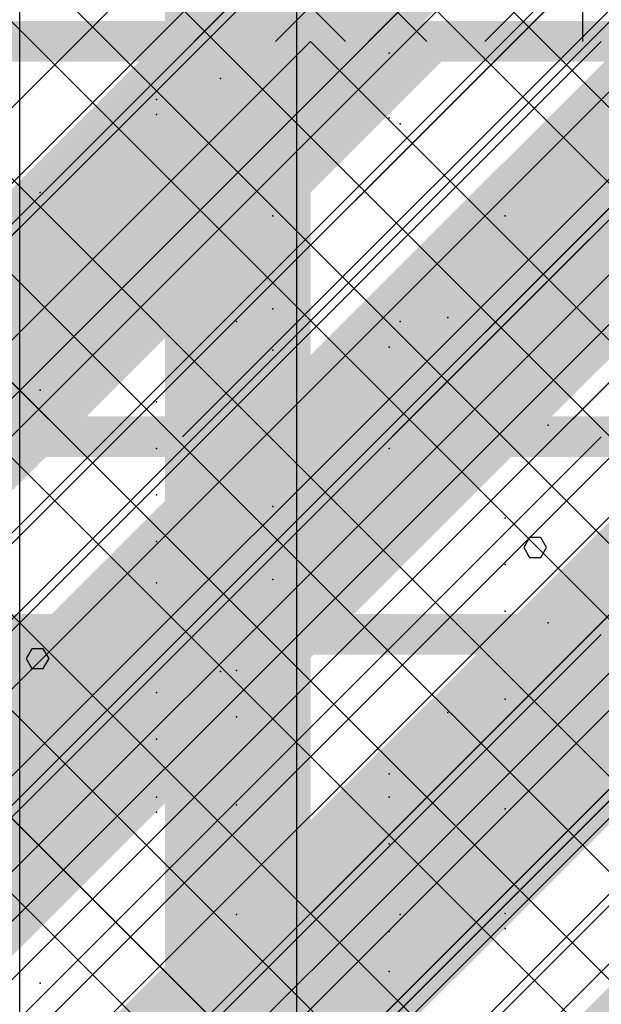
# Model space of a CAD drawing. Extents: x -2 to 113, y -136 to 16.
# Tile 267 of 541: x 51.25 to 52.72, y -33.07 to -30.58. Entities that reach past the tile are written whole.
import ezdxf

# ---------------------------------------------------------------- set-up
doc = ezdxf.new("R2010")
doc.units = 0
doc.header["$MEASUREMENT"] = 0
doc.linetypes.add('SOLID', pattern=[0])
doc.layers.get('0').update_dxf_attribs({"linetype": 'SOLID'})
for name, color, linetype in [('1', 7, 'SOLID'), ('10', 7, 'SOLID'), ('11', 7, 'SOLID'), ('12', 7, 'SOLID'), ('13', 7, 'SOLID'), ('14', 7, 'SOLID'), ('15', 7, 'SOLID'), ('16', 7, 'SOLID'), ('17', 7, 'SOLID'), ('18', 7, 'SOLID'), ('19', 7, 'SOLID'), ('2', 7, 'SOLID'), ('20', 7, 'SOLID'), ('21', 7, 'SOLID'), ('22', 7, 'SOLID'), ('23', 7, 'SOLID'), ('24', 7, 'SOLID'), ('25', 7, 'SOLID'), ('26', 7, 'SOLID'), ('27', 7, 'SOLID'), ('28', 7, 'SOLID'), ('29', 7, 'SOLID'), ('3', 7, 'SOLID'), ('30', 7, 'SOLID'), ('31', 7, 'SOLID'), ('32', 7, 'SOLID'), ('33', 7, 'SOLID'), ('34', 7, 'SOLID'), ('35', 7, 'SOLID'), ('36', 7, 'SOLID'), ('37', 7, 'SOLID'), ('38', 7, 'SOLID'), ('39', 7, 'SOLID'), ('4', 7, 'SOLID'), ('40', 7, 'SOLID'), ('41', 7, 'SOLID'), ('42', 7, 'SOLID'), ('43', 7, 'SOLID'), ('44', 7, 'SOLID'), ('45', 7, 'SOLID'), ('46', 7, 'SOLID'), ('47', 7, 'SOLID'), ('48', 7, 'SOLID'), ('49', 7, 'SOLID'), ('5', 7, 'SOLID'), ('50', 7, 'SOLID'), ('51', 7, 'SOLID'), ('52', 7, 'SOLID'), ('53', 7, 'SOLID'), ('54', 7, 'SOLID'), ('55', 7, 'SOLID'), ('56', 7, 'SOLID'), ('57', 7, 'SOLID'), ('58', 7, 'SOLID'), ('59', 7, 'SOLID'), ('6', 7, 'SOLID'), ('60', 7, 'SOLID'), ('61', 7, 'SOLID'), ('62', 7, 'SOLID'), ('63', 7, 'SOLID'), ('64', 7, 'SOLID'), ('65', 7, 'SOLID'), ('66', 7, 'SOLID'), ('67', 7, 'SOLID'), ('68', 7, 'SOLID'), ('7', 7, 'SOLID'), ('8', 7, 'SOLID'), ('9', 7, 'SOLID')]:
    doc.layers.add(name, color=color, linetype=linetype)

msp = doc.modelspace()

# ---------------------------------------------------------------- linework, layer by layer
at = {"color": 7, "linetype": 'SOLID'}
msp.add_lwpolyline([(51.2531, -40.6385), (51.2531, -25.6385)], dxfattribs=at)
at = {"color": 7}
for p in [(51.8928, -31.0797), (51.5987, -31.6679), (52.481, -31.962), (51.8011, -32.2294), (52.1869, -32.5503)]:
    msp.add_point(p, dxfattribs=at)
at = {"layer": '1', "color": 7, "linetype": 'SOLID'}
for points in [[(52.6773, -30.6385), (52.6773, -30.0608)], [(50.2237, -33.1385), (52.7237, -30.6385)], [(51.6942, -33.1385), (54.1942, -30.6385)]]:
    msp.add_lwpolyline(points, dxfattribs=at)
at = {"layer": '1', "color": 7, "linetype": 'SOLID', "const_width": 0.1029}
msp.add_lwpolyline([(49.7825, -30.6385), (54.1942, -30.6385)], dxfattribs=at)
at = {"layer": '1', "color": 7}
for p in [(51.5987, -30.7856), (52.481, -31.0797), (51.8011, -31.3471), (52.1869, -31.6679), (52.3354, -32.3364), (51.5987, -32.5503), (52.481, -32.8444)]:
    msp.add_point(p, dxfattribs=at)
at = {"layer": '10', "color": 7, "linetype": 'SOLID'}
msp.add_lwpolyline([(52.1354, -30.6385), (54.1942, -28.5797)], dxfattribs=at)
at = {"layer": '10', "color": 7, "linetype": 'SOLID', "const_width": 0.1029}
msp.add_lwpolyline([(49.7825, -30.6385), (54.1942, -30.6385)], dxfattribs=at)
at = {"layer": '10', "color": 7}
for points in [[(50.9589, -31.5797), (52.1354, -30.8738), (50.9589, -31.5797), (51.9001, -30.6385)], [(52.1354, -30.8738), (52.1354, -30.6385), (52.1354, -30.8738), (51.9001, -30.6385)], [(52.1354, -31.5797), (53.3119, -30.8738), (52.1354, -31.5797), (53.0766, -30.6385)], [(52.1354, -30.6385), (52.3707, -30.6385), (52.1354, -30.6385), (52.1354, -30.8738)], [(50.9589, -31.5797), (51.1942, -31.815), (50.9589, -31.5797), (52.1354, -30.8738)], [(52.1354, -31.5797), (52.3707, -31.815), (52.1354, -31.5797), (53.3119, -30.8738)], [(52.1354, -31.5797), (52.1354, -31.815), (52.1354, -31.5797), (51.9001, -31.815)], [(52.1354, -31.5797), (52.1354, -31.815), (52.1354, -31.5797), (52.3707, -31.815)], [(50.9589, -32.7562), (52.1354, -32.0503), (50.9589, -32.7562), (51.9001, -31.815)], [(52.1354, -32.0503), (52.1354, -31.815), (52.1354, -32.0503), (51.9001, -31.815)], [(52.1354, -32.7562), (53.3119, -32.0503), (52.1354, -32.7562), (53.0766, -31.815)], [(52.1354, -31.815), (52.3707, -31.815), (52.1354, -31.815), (52.1354, -32.0503)], [(50.9589, -32.7562), (51.1942, -32.9915), (50.9589, -32.7562), (52.1354, -32.0503)], [(52.1354, -32.7562), (52.3707, -32.9915), (52.1354, -32.7562), (53.3119, -32.0503)], [(52.1354, -32.7562), (52.1354, -32.9915), (52.1354, -32.7562), (51.9001, -32.9915)], [(52.1354, -32.7562), (52.1354, -32.9915), (52.1354, -32.7562), (52.3707, -32.9915)], [(52.1354, -32.9915), (51.9001, -32.9915), (52.1354, -33.1385), (51.7531, -33.1385)], [(52.3707, -32.9915), (52.1354, -32.9915), (52.2237, -33.1385), (52.1354, -33.1385)]]:
    msp.add_solid(points, dxfattribs=at)
at = {"layer": '11', "color": 7, "linetype": 'SOLID'}
for points in [[(51.9536, -45.6385), (51.9536, -25.6385)], [(52.5853, -31.9186), (52.5708, -31.8931), (52.5419, -31.8931), (52.5274, -31.9186), (52.5419, -31.9435), (52.5708, -31.9435), (52.5853, -31.9186)], [(51.3272, -32.1994), (51.3127, -32.1745), (51.2838, -32.1745), (51.2693, -32.1994), (51.2838, -32.2243), (51.3127, -32.2243), (51.3272, -32.1994)]]:
    msp.add_lwpolyline(points, dxfattribs=at)
at = {"layer": '12', "color": 7, "linetype": 'SOLID'}
for points in [[(50.7237, -31.6385), (52.7237, -29.6385)], [(52.1942, -31.6385), (54.1942, -29.6385)], [(49.7825, -34.5797), (52.7237, -31.6385)]]:
    msp.add_lwpolyline(points, dxfattribs=at)
at = {"layer": '12', "color": 7, "linetype": 'SOLID', "const_width": 0.1029}
msp.add_lwpolyline([(49.7825, -31.6385), (54.1942, -31.6385)], dxfattribs=at)
at = {"layer": '12', "color": 7}
for p in [(52.1869, -30.6679), (52.3354, -31.3364), (51.5987, -31.5503), (51.5987, -31.7856), (52.481, -32.0797), (51.8011, -32.3471), (52.1869, -32.6679)]:
    msp.add_point(p, dxfattribs=at)
at = {"layer": '13', "color": 7, "linetype": 'SOLID'}
for points in [[(51.9536, -45.6385), (51.9536, -25.6385)], [(52.5853, -31.9186), (52.5708, -31.8931), (52.5419, -31.8931), (52.5274, -31.9186), (52.5419, -31.9435), (52.5708, -31.9435), (52.5853, -31.9186)], [(51.3272, -32.1994), (51.3127, -32.1745), (51.2838, -32.1745), (51.2693, -32.1994), (51.2838, -32.2243), (51.3127, -32.2243), (51.3272, -32.1994)]]:
    msp.add_lwpolyline(points, dxfattribs=at)
at = {"layer": '14', "color": 7, "linetype": 'SOLID'}
msp.add_lwpolyline([(51.2531, -44.1385), (51.2531, -29.6385)], dxfattribs=at)
at = {"layer": '14', "color": 7}
for p in [(52.1869, -30.6679), (52.3354, -31.3364), (51.5987, -31.5503), (52.481, -31.8444), (51.761, -32.2321), (52.2151, -32.8471), (51.3045, -33.0209)]:
    msp.add_point(p, dxfattribs=at)
at = {"layer": '15', "color": 7, "linetype": 'SOLID'}
for points in [[(51.9536, -45.6385), (51.9536, -25.6385)], [(52.5853, -31.9186), (52.5708, -31.8931), (52.5419, -31.8931), (52.5274, -31.9186), (52.5419, -31.9435), (52.5708, -31.9435), (52.5853, -31.9186)], [(51.3272, -32.1994), (51.3127, -32.1745), (51.2838, -32.1745), (51.2693, -32.1994), (51.2838, -32.2243), (51.3127, -32.2243), (51.3272, -32.1994)]]:
    msp.add_lwpolyline(points, dxfattribs=at)
at = {"layer": '16', "color": 7, "linetype": 'SOLID'}
for points in [[(49.7825, -32.5797), (52.7237, -29.6385)], [(49.7825, -34.0503), (54.1942, -29.6385)], [(49.7825, -35.5209), (54.1942, -31.1091)]]:
    msp.add_lwpolyline(points, dxfattribs=at)
at = {"layer": '16', "color": 7}
for p in [(52.1869, -30.6679), (52.3354, -31.3364), (51.5987, -31.5503), (52.481, -31.8444), (51.761, -32.2321), (52.2151, -32.8471), (51.3045, -33.0209)]:
    msp.add_point(p, dxfattribs=at)
at = {"layer": '17', "color": 7, "linetype": 'SOLID'}
for points in [[(51.9536, -45.6385), (51.9536, -25.6385)], [(52.5853, -31.9186), (52.5708, -31.8931), (52.5419, -31.8931), (52.5274, -31.9186), (52.5419, -31.9435), (52.5708, -31.9435), (52.5853, -31.9186)], [(51.3272, -32.1994), (51.3127, -32.1745), (51.2838, -32.1745), (51.2693, -32.1994), (51.2838, -32.2243), (51.3127, -32.2243), (51.3272, -32.1994)]]:
    msp.add_lwpolyline(points, dxfattribs=at)
at = {"layer": '18', "color": 7, "linetype": 'SOLID'}
for points in [[(51.6942, -30.6385), (54.1942, -28.1385)], [(50.2237, -33.1385), (52.7237, -30.6385)], [(51.6942, -33.1385), (54.1942, -30.6385)]]:
    msp.add_lwpolyline(points, dxfattribs=at)
at = {"layer": '18', "color": 7, "linetype": 'SOLID', "const_width": 0.1029}
msp.add_lwpolyline([(49.7825, -30.6385), (54.1942, -30.6385)], dxfattribs=at)
at = {"layer": '18', "color": 7}
for p in [(51.5987, -30.7856), (52.481, -31.0797), (51.8011, -31.3471), (52.1869, -31.6679), (52.3354, -32.3364), (51.5987, -32.5503), (52.481, -32.8444)]:
    msp.add_point(p, dxfattribs=at)
at = {"layer": '19', "color": 7, "linetype": 'SOLID'}
for points in [[(51.9536, -45.6385), (51.9536, -25.6385)], [(52.5853, -31.9186), (52.5708, -31.8931), (52.5419, -31.8931), (52.5274, -31.9186), (52.5419, -31.9435), (52.5708, -31.9435), (52.5853, -31.9186)], [(51.3272, -32.1994), (51.3127, -32.1745), (51.2838, -32.1745), (51.2693, -32.1994), (51.2838, -32.2243), (51.3127, -32.2243), (51.3272, -32.1994)]]:
    msp.add_lwpolyline(points, dxfattribs=at)
at = {"layer": '2', "color": 7, "linetype": 'SOLID'}
for points in [[(51.2531, -31.6385), (51.2531, -27.6385)], [(51.2531, -33.6385), (51.2531, -31.6385)]]:
    msp.add_lwpolyline(points, dxfattribs=at)
at = {"layer": '2', "color": 7, "linetype": 'SOLID', "const_width": 0.1029}
msp.add_lwpolyline([(49.7825, -31.6385), (54.1942, -31.6385)], dxfattribs=at)
at = {"layer": '2', "color": 7}
for p in [(52.2151, -30.8471), (51.3045, -31.0209), (51.8928, -31.315), (52.5891, -31.6091), (51.5987, -31.7856), (52.481, -32.0797), (51.8011, -32.3471), (52.1869, -32.6679)]:
    msp.add_point(p, dxfattribs=at)
at = {"layer": '20', "color": 7, "linetype": 'SOLID'}
msp.add_lwpolyline([(51.2531, -39.6385), (51.2531, -27.6385)], dxfattribs=at)
at = {"layer": '20', "color": 7}
for p in [(52.2151, -30.8471), (51.3045, -31.0209), (51.8928, -31.315), (52.5891, -31.6091), (51.5987, -31.9032), (52.1869, -32.4915)]:
    msp.add_point(p, dxfattribs=at)
at = {"layer": '21', "color": 7, "linetype": 'SOLID'}
for points in [[(51.9536, -45.6385), (51.9536, -25.6385)], [(52.5853, -31.9186), (52.5708, -31.8931), (52.5419, -31.8931), (52.5274, -31.9186), (52.5419, -31.9435), (52.5708, -31.9435), (52.5853, -31.9186)], [(51.3272, -32.1994), (51.3127, -32.1745), (51.2838, -32.1745), (51.2693, -32.1994), (51.2838, -32.2243), (51.3127, -32.2243), (51.3272, -32.1994)]]:
    msp.add_lwpolyline(points, dxfattribs=at)
at = {"layer": '22', "color": 7, "linetype": 'SOLID'}
for points in [[(52.1354, -30.6385), (54.1942, -28.5797)], [(51.2531, -45.6385), (51.2531, -30.6385)]]:
    msp.add_lwpolyline(points, dxfattribs=at)
at = {"layer": '22', "color": 7, "linetype": 'SOLID', "const_width": 0.1029}
msp.add_lwpolyline([(49.7825, -30.6385), (54.1942, -30.6385)], dxfattribs=at)
at = {"layer": '22', "color": 7}
for p in [(51.5987, -30.7856), (52.481, -31.0797), (51.8011, -31.3471), (52.1869, -31.6679), (52.3354, -32.3364), (51.5987, -32.5503), (52.481, -32.8444)]:
    msp.add_point(p, dxfattribs=at)
at = {"layer": '23', "color": 7, "linetype": 'SOLID'}
for points in [[(51.9536, -45.6385), (51.9536, -25.6385)], [(52.5853, -31.9186), (52.5708, -31.8931), (52.5419, -31.8931), (52.5274, -31.9186), (52.5419, -31.9435), (52.5708, -31.9435), (52.5853, -31.9186)], [(51.3272, -32.1994), (51.3127, -32.1745), (51.2838, -32.1745), (51.2693, -32.1994), (51.2838, -32.2243), (51.3127, -32.2243), (51.3272, -32.1994)]]:
    msp.add_lwpolyline(points, dxfattribs=at)
at = {"layer": '24', "color": 7, "linetype": 'SOLID'}
msp.add_lwpolyline([(52.1354, -30.6385), (54.1942, -28.5797)], dxfattribs=at)
at = {"layer": '24', "color": 7, "linetype": 'SOLID', "const_width": 0.1029}
msp.add_lwpolyline([(49.7825, -30.6385), (54.1942, -30.6385)], dxfattribs=at)
at = {"layer": '24', "color": 7}
msp.add_solid([(51.6207, -60.6385), (51.9884, -60.6385), (51.6207, -30.6385), (51.9884, -30.6385)], dxfattribs=at)
at = {"layer": '25', "color": 7, "linetype": 'SOLID'}
for points in [[(51.9536, -45.6385), (51.9536, -25.6385)], [(52.5853, -31.9186), (52.5708, -31.8931), (52.5419, -31.8931), (52.5274, -31.9186), (52.5419, -31.9435), (52.5708, -31.9435), (52.5853, -31.9186)], [(51.3272, -32.1994), (51.3127, -32.1745), (51.2838, -32.1745), (51.2693, -32.1994), (51.2838, -32.2243), (51.3127, -32.2243), (51.3272, -32.1994)]]:
    msp.add_lwpolyline(points, dxfattribs=at)
at = {"layer": '26', "color": 7, "linetype": 'SOLID'}
for points in [[(51.2531, -31.6385), (51.2531, -25.6385)], [(51.2531, -33.1385), (51.2531, -31.6385)]]:
    msp.add_lwpolyline(points, dxfattribs=at)
at = {"layer": '26', "color": 7, "linetype": 'SOLID', "const_width": 0.1029}
msp.add_lwpolyline([(49.7825, -31.6385), (54.1942, -31.6385)], dxfattribs=at)
at = {"layer": '26', "color": 7}
for p in [(51.8928, -31.0797), (51.5987, -31.7856), (52.481, -32.0797), (51.8011, -32.3471), (52.1869, -32.6679)]:
    msp.add_point(p, dxfattribs=at)
at = {"layer": '27', "color": 7}
for points in [[(50.9589, -31.2856), (52.1354, -30.5797), (50.9589, -31.2856), (51.9001, -30.3444)], [(52.1354, -31.2856), (53.3119, -30.5797), (52.1354, -31.2856), (53.0766, -30.3444)], [(50.9589, -31.2856), (51.1942, -31.5209), (50.9589, -31.2856), (52.1354, -30.5797)], [(52.1354, -31.2856), (52.3707, -31.5209), (52.1354, -31.2856), (53.3119, -30.5797)], [(52.1354, -31.2856), (52.1354, -31.5209), (52.1354, -31.2856), (51.9001, -31.5209)], [(52.1354, -31.2856), (52.1354, -31.5209), (52.1354, -31.2856), (52.3707, -31.5209)], [(50.9589, -32.462), (52.1354, -31.7562), (50.9589, -32.462), (51.9001, -31.5209)], [(52.1354, -31.7562), (52.1354, -31.5209), (52.1354, -31.7562), (51.9001, -31.5209)], [(52.1354, -32.462), (53.3119, -31.7562), (52.1354, -32.462), (53.0766, -31.5209)], [(52.1354, -31.5209), (52.3707, -31.5209), (52.1354, -31.5209), (52.1354, -31.7562)], [(50.9589, -32.462), (51.1942, -32.6973), (50.9589, -32.462), (52.1354, -31.7562)], [(52.1354, -32.462), (52.3707, -32.6973), (52.1354, -32.462), (53.3119, -31.7562)], [(52.1354, -32.462), (52.1354, -32.6973), (52.1354, -32.462), (51.9001, -32.6973)], [(52.1354, -32.462), (52.1354, -32.6973), (52.1354, -32.462), (52.3707, -32.6973)], [(51.9001, -32.6973), (51.4589, -33.1385), (51.9001, -32.6973), (51.9295, -33.1385)], [(52.1354, -32.9326), (52.1354, -32.6973), (52.1354, -32.9326), (51.9001, -32.6973)], [(51.9001, -32.6973), (51.9295, -33.1385), (51.9001, -32.6973), (52.1354, -32.9326)], [(52.1354, -32.6973), (52.3707, -32.6973), (52.1354, -32.6973), (52.1354, -32.9326)], [(53.0766, -32.6973), (52.6354, -33.1385), (53.0766, -32.6973), (53.106, -33.1385)]]:
    msp.add_solid(points, dxfattribs=at)
at = {"layer": '28', "color": 7, "linetype": 'SOLID'}
msp.add_lwpolyline([(51.2531, -47.1385), (51.2531, -25.6385)], dxfattribs=at)
at = {"layer": '28', "color": 7}
for p in [(51.8928, -31.0797), (51.5987, -31.6679), (52.481, -31.962), (51.8011, -32.2294), (52.1869, -32.5503)]:
    msp.add_point(p, dxfattribs=at)
at = {"layer": '29', "color": 7, "linetype": 'SOLID'}
msp.add_lwpolyline([(51.2531, -33.1385), (51.2531, -25.6385)], dxfattribs=at)
at = {"layer": '29', "color": 7}
for p in [(51.8928, -31.0797), (51.5987, -31.6679), (52.481, -31.962), (51.8011, -32.2294), (52.1869, -32.5503)]:
    msp.add_point(p, dxfattribs=at)
at = {"layer": '3', "color": 7, "linetype": 'SOLID'}
for points in [[(51.9536, -45.6385), (51.9536, -25.6385)], [(52.5853, -31.9186), (52.5708, -31.8931), (52.5419, -31.8931), (52.5274, -31.9186), (52.5419, -31.9435), (52.5708, -31.9435), (52.5853, -31.9186)], [(51.3272, -32.1994), (51.3127, -32.1745), (51.2838, -32.1745), (51.2693, -32.1994), (51.2838, -32.2243), (51.3127, -32.2243), (51.3272, -32.1994)]]:
    msp.add_lwpolyline(points, dxfattribs=at)
at = {"layer": '30', "color": 7, "linetype": 'SOLID'}
for points in [[(51.2531, -30.6385), (51.2531, -28.1385)], [(51.6942, -30.6385), (54.1942, -28.1385)], [(52.4295, -30.6385), (54.1942, -28.8738)], [(50.2237, -33.1385), (52.7237, -30.6385)], [(51.6942, -33.1385), (54.1942, -30.6385)]]:
    msp.add_lwpolyline(points, dxfattribs=at)
at = {"layer": '30', "color": 7, "linetype": 'SOLID', "const_width": 0.1029}
msp.add_lwpolyline([(49.7825, -30.6385), (54.1942, -30.6385)], dxfattribs=at)
at = {"layer": '30', "color": 7}
for p in [(51.5987, -30.7856), (52.481, -31.0797), (51.8011, -31.3471), (52.1869, -31.6679), (52.3354, -32.3364), (51.5987, -32.5503), (52.481, -32.8444)]:
    msp.add_point(p, dxfattribs=at)
at = {"layer": '31', "color": 7, "linetype": 'SOLID'}
for points in [[(51.9536, -45.6385), (51.9536, -25.6385)], [(49.7825, -32.9915), (54.1942, -28.5797)], [(49.7825, -34.462), (54.1942, -30.0503)], [(49.7825, -35.9326), (54.1942, -31.5209)], [(52.5853, -31.9186), (52.5708, -31.8931), (52.5419, -31.8931), (52.5274, -31.9186), (52.5419, -31.9435), (52.5708, -31.9435), (52.5853, -31.9186)], [(51.3272, -32.1994), (51.3127, -32.1745), (51.2838, -32.1745), (51.2693, -32.1994), (51.2838, -32.2243), (51.3127, -32.2243), (51.3272, -32.1994)]]:
    msp.add_lwpolyline(points, dxfattribs=at)
at = {"layer": '31', "color": 7}
for p in [(51.8928, -31.0797), (51.5987, -31.6679), (52.481, -31.962), (51.8011, -32.2294), (52.1869, -32.5503)]:
    msp.add_point(p, dxfattribs=at)
at = {"layer": '32', "color": 7, "linetype": 'SOLID'}
for points in [[(49.7825, -32.9915), (54.1942, -28.5797)], [(49.7825, -34.462), (54.1942, -30.0503)], [(49.7825, -35.9326), (54.1942, -31.5209)]]:
    msp.add_lwpolyline(points, dxfattribs=at)
at = {"layer": '32', "color": 7}
for p in [(51.8928, -31.0797), (51.5987, -31.6679), (52.481, -31.962), (51.8011, -32.2294), (52.1869, -32.5503)]:
    msp.add_point(p, dxfattribs=at)
at = {"layer": '33', "color": 7, "linetype": 'SOLID'}
for points in [[(49.7825, -32.9915), (54.1942, -28.5797)], [(49.7825, -34.462), (54.1942, -30.0503)], [(49.7825, -35.9326), (54.1942, -31.5209)]]:
    msp.add_lwpolyline(points, dxfattribs=at)
at = {"layer": '33', "color": 7}
for p in [(51.8928, -31.0797), (51.5987, -31.6679), (52.481, -31.962), (51.8011, -32.2294), (52.1869, -32.5503)]:
    msp.add_point(p, dxfattribs=at)
at = {"layer": '34', "color": 7, "linetype": 'SOLID'}
for points in [[(49.7825, -32.9915), (54.1942, -28.5797)], [(49.7825, -34.462), (54.1942, -30.0503)], [(49.7825, -35.9326), (54.1942, -31.5209)]]:
    msp.add_lwpolyline(points, dxfattribs=at)
at = {"layer": '34', "color": 7}
for p in [(51.8928, -31.0797), (51.5987, -31.6679), (52.481, -31.962), (51.8011, -32.2294), (52.1869, -32.5503)]:
    msp.add_point(p, dxfattribs=at)
at = {"layer": '35', "color": 7, "linetype": 'SOLID'}
for points in [[(49.7825, -32.9915), (54.1942, -28.5797)], [(49.7825, -34.462), (54.1942, -30.0503)], [(49.7825, -35.9326), (54.1942, -31.5209)]]:
    msp.add_lwpolyline(points, dxfattribs=at)
at = {"layer": '35', "color": 7}
for p in [(51.8928, -31.0797), (51.5987, -31.6679), (52.481, -31.962), (51.8011, -32.2294), (52.1869, -32.5503)]:
    msp.add_point(p, dxfattribs=at)
at = {"layer": '36', "color": 7, "linetype": 'SOLID'}
for points in [[(49.7825, -32.9915), (54.1942, -28.5797)], [(49.7825, -34.462), (54.1942, -30.0503)], [(49.7825, -35.9326), (54.1942, -31.5209)]]:
    msp.add_lwpolyline(points, dxfattribs=at)
at = {"layer": '36', "color": 7}
for p in [(51.8928, -31.0797), (51.5987, -31.6679), (52.481, -31.962), (51.8011, -32.2294), (52.1869, -32.5503)]:
    msp.add_point(p, dxfattribs=at)
at = {"layer": '37', "color": 7, "linetype": 'SOLID'}
for points in [[(49.7825, -32.9915), (54.1942, -28.5797)], [(49.7825, -34.462), (54.1942, -30.0503)], [(49.7825, -35.9326), (54.1942, -31.5209)]]:
    msp.add_lwpolyline(points, dxfattribs=at)
at = {"layer": '37', "color": 7}
for p in [(51.8928, -31.0797), (51.5987, -31.6679), (52.481, -31.962), (51.8011, -32.2294), (52.1869, -32.5503)]:
    msp.add_point(p, dxfattribs=at)
at = {"layer": '38', "color": 7, "linetype": 'SOLID'}
for points in [[(51.1354, -31.6385), (54.1942, -28.5797)], [(52.606, -31.6385), (54.1942, -30.0503)]]:
    msp.add_lwpolyline(points, dxfattribs=at)
at = {"layer": '38', "color": 7, "linetype": 'SOLID', "const_width": 0.1029}
msp.add_lwpolyline([(49.7825, -31.6385), (54.1942, -31.6385)], dxfattribs=at)
at = {"layer": '38', "color": 7}
msp.add_point((51.8928, -31.0797), dxfattribs=at)
at = {"layer": '39', "color": 7, "linetype": 'SOLID'}
for points in [[(49.7825, -32.5503), (54.1942, -28.1385)], [(49.7825, -34.0209), (54.1942, -29.6091)], [(49.7825, -35.4915), (54.1942, -31.0797)]]:
    msp.add_lwpolyline(points, dxfattribs=at)
at = {"layer": '39', "color": 7}
for p in [(51.761, -30.7321), (52.2151, -31.3471), (51.3045, -31.5209), (51.8928, -31.815), (52.5891, -32.1091), (51.5987, -32.4032), (52.1869, -32.9915)]:
    msp.add_point(p, dxfattribs=at)
at = {"layer": '4', "color": 7, "linetype": 'SOLID'}
for points in [[(49.7825, -32.5797), (52.7237, -29.6385)], [(50.1942, -33.6385), (54.1942, -29.6385)], [(51.6648, -33.6385), (54.1942, -31.1091)]]:
    msp.add_lwpolyline(points, dxfattribs=at)
at = {"layer": '4', "color": 7}
for p in [(52.1869, -30.6679), (52.3354, -31.3364), (51.5987, -31.5503), (52.481, -31.8444), (51.761, -32.2321), (52.2151, -32.8471), (51.3045, -33.0209)]:
    msp.add_point(p, dxfattribs=at)
at = {"layer": '40', "color": 7, "linetype": 'SOLID'}
msp.add_lwpolyline([(51.2531, -45.6385), (51.2531, -25.6385)], dxfattribs=at)
at = {"layer": '40', "color": 7}
for p in [(51.8928, -31.0797), (51.5987, -31.6679), (52.481, -31.962), (51.8011, -32.2294), (52.1869, -32.5503)]:
    msp.add_point(p, dxfattribs=at)
at = {"layer": '41', "color": 7, "linetype": 'SOLID', "const_width": 0.1029}
msp.add_lwpolyline([(49.7825, -30.6385), (54.1942, -30.6385)], dxfattribs=at)
at = {"layer": '41', "color": 7, "linetype": 'SOLID'}
msp.add_lwpolyline([(51.2531, -45.6385), (51.2531, -30.6385)], dxfattribs=at)
at = {"layer": '41', "color": 7}
for p in [(51.5987, -30.7856), (52.481, -31.0797), (51.8011, -31.3471), (52.1869, -31.6679), (52.3354, -32.3364), (51.5987, -32.5503), (52.481, -32.8444)]:
    msp.add_point(p, dxfattribs=at)
for points in [[(52.1354, -30.4915), (51.9001, -30.4915), (52.1354, -30.6385), (51.7531, -30.6385)], [(52.3707, -30.4915), (52.1354, -30.4915), (52.2237, -30.6385), (52.1354, -30.6385)]]:
    msp.add_solid(points, dxfattribs=at)
at = {"layer": '42', "color": 7, "linetype": 'SOLID'}
msp.add_lwpolyline([(51.2531, -45.6385), (51.2531, -25.6385)], dxfattribs=at)
at = {"layer": '42', "color": 7}
for p in [(51.8928, -31.0797), (51.5987, -31.6679), (52.481, -31.962), (51.8011, -32.2294), (52.1869, -32.5503)]:
    msp.add_point(p, dxfattribs=at)
at = {"layer": '43', "color": 7, "linetype": 'SOLID'}
for points in [[(49.7825, -32.9915), (54.1942, -28.5797)], [(49.7825, -34.462), (54.1942, -30.0503)], [(49.7825, -35.9326), (54.1942, -31.5209)]]:
    msp.add_lwpolyline(points, dxfattribs=at)
at = {"layer": '43', "color": 7}
for p in [(51.8928, -31.0797), (51.5987, -31.6679), (52.481, -31.962), (51.8011, -32.2294), (52.1869, -32.5503)]:
    msp.add_point(p, dxfattribs=at)
at = {"layer": '44', "color": 7, "linetype": 'SOLID'}
for points in [[(51.9536, -45.6385), (51.9536, -25.6385)], [(52.5853, -31.9186), (52.5708, -31.8931), (52.5419, -31.8931), (52.5274, -31.9186), (52.5419, -31.9435), (52.5708, -31.9435), (52.5853, -31.9186)], [(51.3272, -32.1994), (51.3127, -32.1745), (51.2838, -32.1745), (51.2693, -32.1994), (51.2838, -32.2243), (51.3127, -32.2243), (51.3272, -32.1994)]]:
    msp.add_lwpolyline(points, dxfattribs=at)
at = {"layer": '45', "color": 7, "linetype": 'SOLID'}
for points in [[(51.2531, -30.6385), (51.2531, -25.6385)], [(49.7825, -35.0797), (52.7237, -32.1385)]]:
    msp.add_lwpolyline(points, dxfattribs=at)
at = {"layer": '45', "color": 7, "linetype": 'SOLID', "const_width": 0.1029}
for points in [[(49.7825, -30.6385), (54.1942, -30.6385)], [(49.7825, -32.1385), (54.1942, -32.1385)]]:
    msp.add_lwpolyline(points, dxfattribs=at)
at = {"layer": '45', "color": 7}
for p in [(51.5987, -30.7856), (52.481, -31.0797), (51.8011, -31.3471), (52.1869, -31.6679), (51.5987, -32.2856), (52.481, -32.5797), (51.8011, -32.8471)]:
    msp.add_point(p, dxfattribs=at)
at = {"layer": '46', "color": 7, "linetype": 'SOLID'}
for points in [[(49.7825, -33.3315), (54.1942, -28.9197)], [(49.7825, -34.802), (54.1942, -30.3903)]]:
    msp.add_lwpolyline(points, dxfattribs=at)
at = {"layer": '46', "color": 7}
for p in [(52.1869, -30.8315), (51.8928, -31.4197), (51.5987, -32.0079), (52.481, -32.302), (51.8011, -32.5694), (52.1869, -32.8903)]:
    msp.add_point(p, dxfattribs=at)
at = {"layer": '47', "color": 7, "linetype": 'SOLID'}
for points in [[(49.7825, -28.3444), (52.0766, -30.6385)], [(51.9001, -30.6385), (54.1942, -28.3444)], [(49.7825, -32.8444), (51.9884, -30.6385)], [(49.7828, -30.6385), (49.7832, -30.6389), (52.2827, -33.1385)], [(50.5913, -33.1385), (53.0913, -30.6385)], [(50.8856, -30.6385), (52.3281, -32.081), (53.3856, -33.1385)], [(51.6942, -33.1385), (54.1942, -30.6385)], [(51.9884, -30.6385), (54.1942, -32.8444)]]:
    msp.add_lwpolyline(points, dxfattribs=at)
at = {"layer": '47', "color": 7, "linetype": 'SOLID', "const_width": 0.1029}
msp.add_lwpolyline([(49.7825, -30.6385), (54.1942, -30.6385)], dxfattribs=at)
at = {"layer": '48', "color": 7, "linetype": 'SOLID'}
for points in [[(51.2531, -30.6385), (51.2531, -25.6385)], [(49.7825, -33.5797), (52.7237, -30.6385)], [(49.7825, -35.0503), (54.1942, -30.6385)]]:
    msp.add_lwpolyline(points, dxfattribs=at)
at = {"layer": '48', "color": 7, "linetype": 'SOLID', "const_width": 0.1029}
msp.add_lwpolyline([(49.7825, -30.6385), (54.1942, -30.6385)], dxfattribs=at)
at = {"layer": '48', "color": 7}
for p in [(51.5987, -30.7856), (52.481, -31.0797), (51.8011, -31.3471), (52.1869, -31.6679), (52.3354, -32.3364), (51.5987, -32.5503), (52.481, -32.8444)]:
    msp.add_point(p, dxfattribs=at)
at = {"layer": '49', "color": 7, "linetype": 'SOLID'}
for points in [[(49.7825, -32.5503), (54.1942, -28.1385)], [(50.6648, -33.1385), (54.1942, -29.6091)], [(52.1354, -33.1385), (54.1942, -31.0797)]]:
    msp.add_lwpolyline(points, dxfattribs=at)
at = {"layer": '49', "color": 7}
for p in [(51.761, -30.7321), (52.2151, -31.3471), (51.3045, -31.5209), (51.8928, -31.815), (52.5891, -32.1091), (51.5987, -32.4032), (52.1869, -32.9915)]:
    msp.add_point(p, dxfattribs=at)
at = {"layer": '5', "color": 7, "linetype": 'SOLID'}
for points in [[(51.9536, -45.6385), (51.9536, -25.6385)], [(52.5853, -31.9186), (52.5708, -31.8931), (52.5419, -31.8931), (52.5274, -31.9186), (52.5419, -31.9435), (52.5708, -31.9435), (52.5853, -31.9186)], [(51.3272, -32.1994), (51.3127, -32.1745), (51.2838, -32.1745), (51.2693, -32.1994), (51.2838, -32.2243), (51.3127, -32.2243), (51.3272, -32.1994)]]:
    msp.add_lwpolyline(points, dxfattribs=at)
at = {"layer": '50', "color": 7, "linetype": 'SOLID'}
for points in [[(51.6648, -31.6385), (54.1942, -29.1091)], [(49.7825, -34.5797), (52.7237, -31.6385)]]:
    msp.add_lwpolyline(points, dxfattribs=at)
at = {"layer": '50', "color": 7, "linetype": 'SOLID', "const_width": 0.1029}
msp.add_lwpolyline([(49.7825, -31.6385), (54.1942, -31.6385)], dxfattribs=at)
at = {"layer": '50', "color": 7}
for p in [(52.2151, -30.8471), (51.3045, -31.0209), (51.8928, -31.315), (52.5891, -31.6091), (51.5987, -31.7856), (52.481, -32.0797), (51.8011, -32.3471), (52.1869, -32.6679)]:
    msp.add_point(p, dxfattribs=at)
at = {"layer": '51', "color": 7, "linetype": 'SOLID'}
for points in [[(51.2531, -45.6385), (51.2531, -25.6385)], [(49.7825, -32.2562), (54.1942, -27.8444)], [(49.7825, -32.9915), (54.1942, -28.5797)], [(49.7825, -33.7267), (54.1942, -29.315)], [(49.7825, -34.462), (54.1942, -30.0503)], [(49.7825, -35.1973), (54.1942, -30.7856)], [(49.7825, -35.9326), (54.1942, -31.5209)]]:
    msp.add_lwpolyline(points, dxfattribs=at)
at = {"layer": '52', "color": 7}
for p in [(51.5987, -30.8232), (52.1869, -31.4115), (51.8928, -31.9997), (51.5987, -32.5879), (52.481, -32.882)]:
    msp.add_point(p, dxfattribs=at)
at = {"layer": '53', "color": 7, "linetype": 'SOLID'}
msp.add_lwpolyline([(51.2531, -45.6385), (51.2531, -25.6385)], dxfattribs=at)
at = {"layer": '53', "color": 7}
for p in [(51.8928, -31.0797), (51.5987, -31.6679), (52.481, -31.962), (51.8011, -32.2294), (52.1869, -32.5503)]:
    msp.add_point(p, dxfattribs=at)
at = {"layer": '54', "color": 7, "linetype": 'SOLID'}
for points in [[(49.7825, -27.8444), (54.1942, -32.2562)], [(49.7825, -32.2562), (54.1942, -27.8444)], [(49.7825, -28.9473), (53.9737, -33.1385)], [(50.0031, -33.1385), (54.1942, -28.9473)], [(49.7825, -30.0503), (52.8707, -33.1385)], [(51.106, -33.1385), (54.1942, -30.0503)], [(49.7825, -31.1532), (51.7678, -33.1385)], [(52.2089, -33.1385), (54.1942, -31.1532)]]:
    msp.add_lwpolyline(points, dxfattribs=at)
at = {"layer": '55', "color": 7, "linetype": 'SOLID'}
for points in [[(51.9536, -45.6385), (51.9536, -25.6385)], [(52.5853, -31.9186), (52.5708, -31.8931), (52.5419, -31.8931), (52.5274, -31.9186), (52.5419, -31.9435), (52.5708, -31.9435), (52.5853, -31.9186)], [(51.3272, -32.1994), (51.3127, -32.1745), (51.2838, -32.1745), (51.2693, -32.1994), (51.2838, -32.2243), (51.3127, -32.2243), (51.3272, -32.1994)]]:
    msp.add_lwpolyline(points, dxfattribs=at)
at = {"layer": '56', "color": 7, "linetype": 'SOLID'}
for points in [[(49.7828, -28.1385), (49.7832, -28.1389), (52.2827, -30.6385)], [(51.6942, -30.6385), (54.1942, -28.1385)], [(51.2531, -35.6385), (51.2531, -30.6385)]]:
    msp.add_lwpolyline(points, dxfattribs=at)
at = {"layer": '56', "color": 7, "linetype": 'SOLID', "const_width": 0.1029}
msp.add_lwpolyline([(49.7825, -30.6385), (54.1942, -30.6385)], dxfattribs=at)
at = {"layer": '56', "color": 7}
for p in [(51.5987, -30.7856), (52.481, -31.0797), (51.8011, -31.3471), (52.1869, -31.6679), (52.3354, -32.3364), (51.5987, -32.5503), (52.481, -32.8444)]:
    msp.add_point(p, dxfattribs=at)
at = {"layer": '57', "color": 7}
msp.add_solid([(51.6207, -33.1385), (51.9884, -33.1385), (51.6207, -25.6385), (51.9884, -25.6385)], dxfattribs=at)
at = {"layer": '58', "color": 7, "linetype": 'SOLID'}
for points in [[(51.9536, -45.6385), (51.9536, -25.6385)], [(52.5853, -31.9186), (52.5708, -31.8931), (52.5419, -31.8931), (52.5274, -31.9186), (52.5419, -31.9435), (52.5708, -31.9435), (52.5853, -31.9186)], [(51.3272, -32.1994), (51.3127, -32.1745), (51.2838, -32.1745), (51.2693, -32.1994), (51.2838, -32.2243), (51.3127, -32.2243), (51.3272, -32.1994)]]:
    msp.add_lwpolyline(points, dxfattribs=at)
at = {"layer": '59', "color": 7, "linetype": 'SOLID'}
for points in [[(51.2531, -30.6385), (51.2531, -25.6385)], [(50.2237, -33.1385), (52.7237, -30.6385)], [(51.6942, -33.1385), (54.1942, -30.6385)]]:
    msp.add_lwpolyline(points, dxfattribs=at)
at = {"layer": '59', "color": 7, "linetype": 'SOLID', "const_width": 0.1029}
msp.add_lwpolyline([(49.7825, -30.6385), (54.1942, -30.6385)], dxfattribs=at)
at = {"layer": '59', "color": 7}
for p in [(51.5987, -30.7856), (52.481, -31.0797), (51.8011, -31.3471), (52.1869, -31.6679), (52.3354, -32.3364), (51.5987, -32.5503), (52.481, -32.8444)]:
    msp.add_point(p, dxfattribs=at)
at = {"layer": '6', "color": 7, "linetype": 'SOLID'}
for points in [[(49.7825, -28.6744), (54.1942, -33.0862)], [(49.7825, -33.0862), (54.1942, -28.6744)], [(49.7825, -29.7773), (53.1437, -33.1385)], [(50.8331, -33.1385), (54.1942, -29.7773)], [(49.7825, -30.8803), (52.0407, -33.1385)], [(51.936, -33.1385), (54.1942, -30.8803)]]:
    msp.add_lwpolyline(points, dxfattribs=at)
at = {"layer": '60', "color": 7, "linetype": 'SOLID'}
for points in [[(51.9536, -45.6385), (51.9536, -25.6385)], [(52.5853, -31.9186), (52.5708, -31.8931), (52.5419, -31.8931), (52.5274, -31.9186), (52.5419, -31.9435), (52.5708, -31.9435), (52.5853, -31.9186)], [(51.3272, -32.1994), (51.3127, -32.1745), (51.2838, -32.1745), (51.2693, -32.1994), (51.2838, -32.2243), (51.3127, -32.2243), (51.3272, -32.1994)]]:
    msp.add_lwpolyline(points, dxfattribs=at)
at = {"layer": '61', "color": 7, "linetype": 'SOLID'}
for points in [[(51.6942, -30.6385), (54.1942, -28.1385)], [(50.2237, -33.1385), (52.7237, -30.6385)], [(51.6942, -33.1385), (54.1942, -30.6385)]]:
    msp.add_lwpolyline(points, dxfattribs=at)
at = {"layer": '61', "color": 7, "linetype": 'SOLID', "const_width": 0.1029}
msp.add_lwpolyline([(49.7825, -30.6385), (54.1942, -30.6385)], dxfattribs=at)
at = {"layer": '61', "color": 7}
for p in [(51.5987, -30.7856), (52.481, -31.0797), (51.8011, -31.3471), (52.1869, -31.6679), (52.3354, -32.3364), (51.5987, -32.5503), (52.481, -32.8444)]:
    msp.add_point(p, dxfattribs=at)
at = {"layer": '62', "color": 7, "linetype": 'SOLID'}
for points in [[(51.9536, -45.6385), (51.9536, -25.6385)], [(52.5853, -31.9186), (52.5708, -31.8931), (52.5419, -31.8931), (52.5274, -31.9186), (52.5419, -31.9435), (52.5708, -31.9435), (52.5853, -31.9186)], [(51.3272, -32.1994), (51.3127, -32.1745), (51.2838, -32.1745), (51.2693, -32.1994), (51.2838, -32.2243), (51.3127, -32.2243), (51.3272, -32.1994)]]:
    msp.add_lwpolyline(points, dxfattribs=at)
at = {"layer": '63', "color": 7, "linetype": 'SOLID'}
for points in [[(51.2531, -30.6385), (51.2531, -25.6385)], [(49.7825, -32.8444), (51.9884, -30.6385)], [(49.7825, -33.5797), (52.7237, -30.6385)], [(49.7825, -34.315), (53.4589, -30.6385)], [(49.7825, -35.0503), (54.1942, -30.6385)], [(51.2531, -40.6385), (51.2531, -30.6385)], [(49.7825, -35.7856), (54.1942, -31.3738)]]:
    msp.add_lwpolyline(points, dxfattribs=at)
at = {"layer": '63', "color": 7, "linetype": 'SOLID', "const_width": 0.1029}
msp.add_lwpolyline([(49.7825, -30.6385), (54.1942, -30.6385)], dxfattribs=at)
at = {"layer": '64', "color": 7, "linetype": 'SOLID'}
for points in [[(51.9536, -45.6385), (51.9536, -25.6385)], [(52.5853, -31.9186), (52.5708, -31.8931), (52.5419, -31.8931), (52.5274, -31.9186), (52.5419, -31.9435), (52.5708, -31.9435), (52.5853, -31.9186)], [(51.3272, -32.1994), (51.3127, -32.1745), (51.2838, -32.1745), (51.2693, -32.1994), (51.2838, -32.2243), (51.3127, -32.2243), (51.3272, -32.1994)]]:
    msp.add_lwpolyline(points, dxfattribs=at)
at = {"layer": '65', "color": 7, "linetype": 'SOLID'}
for points in [[(49.7825, -27.8444), (54.1942, -32.2562)], [(49.7825, -32.2562), (54.1942, -27.8444)], [(49.7825, -28.9473), (54.1942, -33.3591)], [(49.7825, -33.3591), (54.1942, -28.9473)], [(49.7825, -30.0503), (54.1942, -34.462)], [(49.7825, -34.462), (54.1942, -30.0503)], [(49.7825, -31.1532), (54.1942, -35.565)], [(49.7825, -35.565), (54.1942, -31.1532)]]:
    msp.add_lwpolyline(points, dxfattribs=at)
at = {"layer": '66', "color": 7, "linetype": 'SOLID'}
for points in [[(51.9536, -45.6385), (51.9536, -25.6385)], [(52.5853, -31.9186), (52.5708, -31.8931), (52.5419, -31.8931), (52.5274, -31.9186), (52.5419, -31.9435), (52.5708, -31.9435), (52.5853, -31.9186)], [(51.3272, -32.1994), (51.3127, -32.1745), (51.2838, -32.1745), (51.2693, -32.1994), (51.2838, -32.2243), (51.3127, -32.2243), (51.3272, -32.1994)]]:
    msp.add_lwpolyline(points, dxfattribs=at)
at = {"layer": '67', "color": 7, "linetype": 'SOLID'}
for points in [[(49.7825, -29.1385), (54.1942, -33.5503)], [(49.7825, -32.4473), (53.0913, -29.1385)], [(49.7825, -33.5503), (54.1942, -29.1385)], [(50.8854, -29.1385), (54.1942, -32.4473)], [(49.7825, -30.2415), (54.1942, -34.6532)], [(49.7825, -34.6532), (54.1942, -30.2415)], [(49.7825, -31.3444), (54.1942, -35.7562)], [(49.7825, -35.7562), (54.1942, -31.3444)]]:
    msp.add_lwpolyline(points, dxfattribs=at)
at = {"layer": '68', "color": 7, "linetype": 'SOLID'}
for points in [[(51.9536, -45.6385), (51.9536, -25.6385)], [(52.5853, -31.9186), (52.5708, -31.8931), (52.5419, -31.8931), (52.5274, -31.9186), (52.5419, -31.9435), (52.5708, -31.9435), (52.5853, -31.9186)], [(51.3272, -32.1994), (51.3127, -32.1745), (51.2838, -32.1745), (51.2693, -32.1994), (51.2838, -32.2243), (51.3127, -32.2243), (51.3272, -32.1994)]]:
    msp.add_lwpolyline(points, dxfattribs=at)
at = {"layer": '7', "color": 7, "linetype": 'SOLID'}
msp.add_lwpolyline([(51.2531, -45.6385), (51.2531, -25.6385)], dxfattribs=at)
at = {"layer": '7', "color": 7}
for p in [(51.8928, -31.0797), (51.5987, -31.6679), (52.481, -31.962), (51.8011, -32.2294), (52.1869, -32.5503)]:
    msp.add_point(p, dxfattribs=at)
at = {"layer": '8', "color": 7, "linetype": 'SOLID'}
for points in [[(49.7825, -32.5503), (54.1942, -28.1385)], [(49.7825, -34.0209), (54.1942, -29.6091)], [(49.7825, -35.4915), (54.1942, -31.0797)]]:
    msp.add_lwpolyline(points, dxfattribs=at)
at = {"layer": '8', "color": 7}
for p in [(51.761, -30.7321), (52.2151, -31.3471), (51.3045, -31.5209), (51.8928, -31.815), (52.5891, -32.1091), (51.5987, -32.4032), (52.1869, -32.9915)]:
    msp.add_point(p, dxfattribs=at)
at = {"layer": '9', "color": 7, "linetype": 'SOLID'}
for points in [[(51.9536, -45.6385), (51.9536, -25.6385)], [(52.5853, -31.9186), (52.5708, -31.8931), (52.5419, -31.8931), (52.5274, -31.9186), (52.5419, -31.9435), (52.5708, -31.9435), (52.5853, -31.9186)], [(51.3272, -32.1994), (51.3127, -32.1745), (51.2838, -32.1745), (51.2693, -32.1994), (51.2838, -32.2243), (51.3127, -32.2243), (51.3272, -32.1994)]]:
    msp.add_lwpolyline(points, dxfattribs=at)

doc.saveas('drawing.dxf')
